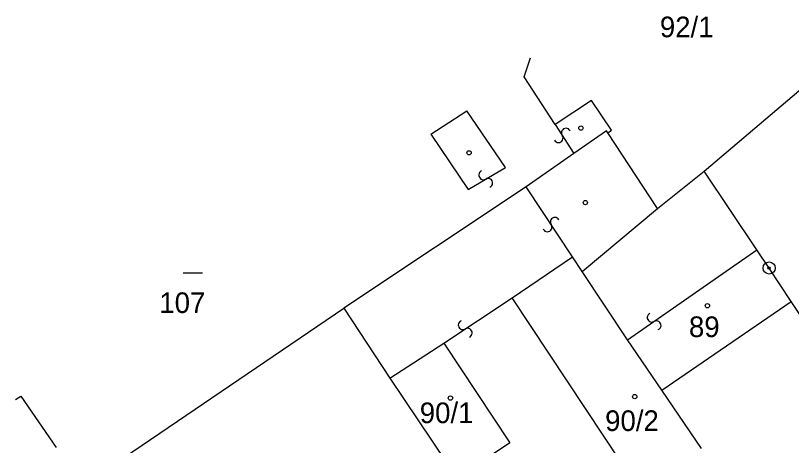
# Model space of a CAD drawing. Extents: x -469926 to -462499, y -1098642 to -1092733.
# Drawn here: x -464257.9 to -464194, y -1094362.6 to -1094327.2 of the extents above; entities that cross this region are included whole.
import ezdxf

# ---------------------------------------------------------------- set-up
doc = ezdxf.new("R2010")
doc.units = 0
for name, color, linetype in [('Vrstva 1', 7, 'Continuous'), ('Vrstva 24', 7, 'Continuous'), ('Vrstva 25', 7, 'Continuous'), ('Vrstva 29', 7, 'Continuous'), ('Vrstva 4', 7, 'Continuous'), ('Vrstva 50', 7, 'Continuous'), ('Vrstva 51', 7, 'Continuous')]:
    doc.layers.add(name, color=color, linetype=linetype)

msp = doc.modelspace()

# ---------------------------------------------------------------- linework, layer by layer
at = {"layer": 'Vrstva 1'}
for p, q in [((-464215.97, -1094332.21), (-464215.45, -1094330.64)), ((-464213.42, -1094336.15), (-464215.97, -1094332.21)), ((-464201.16, -1094339.98), (-464192.3, -1094332.45)), ((-464210.43, -1094334.15), (-464213.42, -1094336.15)), ((-464208.79, -1094336.61), (-464210.43, -1094334.15)), ((-464223.67, -1094336.93), (-464220.7, -1094335.01)), ((-464209.2, -1094336.67), (-464211.88, -1094338.53)), ((-464209.1, -1094336.82), (-464209.2, -1094336.67)), ((-464209.1, -1094336.82), (-464208.79, -1094336.61)), ((-464204.99, -1094343.07), (-464209.1, -1094336.82)), ((-464211.88, -1094338.53), (-464215.82, -1094341.26)), ((-464204.99, -1094343.07), (-464201.16, -1094339.98)), ((-464196.8, -1094346.47), (-464201.16, -1094339.98)), ((-464215.82, -1094341.26), (-464230.84, -1094351.27)), ((-464211.19, -1094348.25), (-464204.99, -1094343.07)), ((-464195.8, -1094347.96), (-464196.8, -1094346.47)), ((-464207.46, -1094353.89), (-464211.19, -1094348.25)), ((-464193.97, -1094350.72), (-464195.8, -1094347.96)), ((-464204.64, -1094358.03), (-464193.97, -1094350.72)), ((-464193.16, -1094351.95), (-464193.97, -1094350.72)), ((-464248.91, -1094363.54), (-464230.84, -1094351.27)), ((-464230.84, -1094351.27), (-464227.04, -1094357.04)), ((-464227.04, -1094357.04), (-464222.59, -1094354.14)), ((-464222.59, -1094354.14), (-464217.15, -1094362.35)), ((-464204.64, -1094358.03), (-464207.46, -1094353.89)), ((-464227.04, -1094357.04), (-464222.39, -1094363.97)), ((-464201.37, -1094362.83), (-464204.64, -1094358.03)), ((-464217.15, -1094362.35), (-464221.6, -1094365.31))]:
    msp.add_line(p, q, dxfattribs=at)
at = {"layer": 'Vrstva 24'}
for radius in [0.5, 0.1]:
    msp.add_circle((-464195.8, -1094347.96), radius, dxfattribs=at)
at = {"layer": 'Vrstva 25'}
msp.add_line((-464244.09, -1094348.36), (-464242.49, -1094348.36), dxfattribs=at)
for centre in [(-464200.88, -1094351.07), (-464222.06, -1094358.68), (-464206.87, -1094358.55)]:
    msp.add_circle(centre, 0.175, dxfattribs=at)
at = {"layer": 'Vrstva 29'}
for centre in [(-464211.31, -1094336.43), (-464220.52, -1094338.47), (-464210.94, -1094342.57)]:
    msp.add_circle(centre, 0.175, dxfattribs=at)
at = {"layer": 'Vrstva 4'}
for p, q in [((-464217.51, -1094339.67), (-464220.7, -1094335.01)), ((-464213.42, -1094336.15), (-464211.88, -1094338.53)), ((-464223.67, -1094336.93), (-464220.6, -1094341.49)), ((-464220.6, -1094341.49), (-464217.51, -1094339.67)), ((-464212, -1094347.03), (-464215.82, -1094341.26)), ((-464207.46, -1094353.89), (-464196.8, -1094346.47)), ((-464216.98, -1094350.43), (-464212, -1094347.03)), ((-464211.19, -1094348.25), (-464212, -1094347.03)), ((-464222.59, -1094354.14), (-464216.98, -1094350.43)), ((-464201.61, -1094373.55), (-464216.98, -1094350.43)), ((-464257.89, -1094358.8), (-464257.45, -1094358.51)), ((-464257.45, -1094358.51), (-464254.55, -1094362.74))]:
    msp.add_line(p, q, dxfattribs=at)
at = {"layer": 'Vrstva 51'}
for centre, radius, start, end in [((-464212.534, -1094336.827), 0.376, 27.73036, 214.04149), ((-464213.155, -1094337.252), 0.377, 207.05432, 34.71753), ((-464219.339, -1094340.311), 0.376, 113.99036, 300.30149), ((-464218.955, -1094340.958), 0.377, 293.31432, 120.97753), ((-464213.445, -1094344.166), 0.376, 27.73036, 214.04149), ((-464214.066, -1094344.591), 0.377, 207.05432, 34.71753), ((-464205.464, -1094352.044), 0.376, 113.99036, 300.30149), ((-464221.03, -1094352.658), 0.376, 113.99036, 300.30149), ((-464205.08, -1094352.692), 0.377, 293.31432, 120.97753), ((-464220.646, -1094353.306), 0.377, 293.31432, 120.97753)]:
    msp.add_arc(centre, radius, start, end, dxfattribs=at)

# ---------------------------------------------------------------- texts
at = {"layer": 'Vrstva 50'}
for s, p in [('92/1', (-464204.798, -1094328.95)), ('107', (-464246.041, -1094351.67)), ('89', (-464202.404, -1094353.65)), ('90/1', (-464224.582, -1094360.74)), ('90/2', (-464209.31, -1094361.39))]:
    msp.add_text(s, height=1.7, dxfattribs=at).set_placement(p)

doc.saveas('drawing.dxf')
